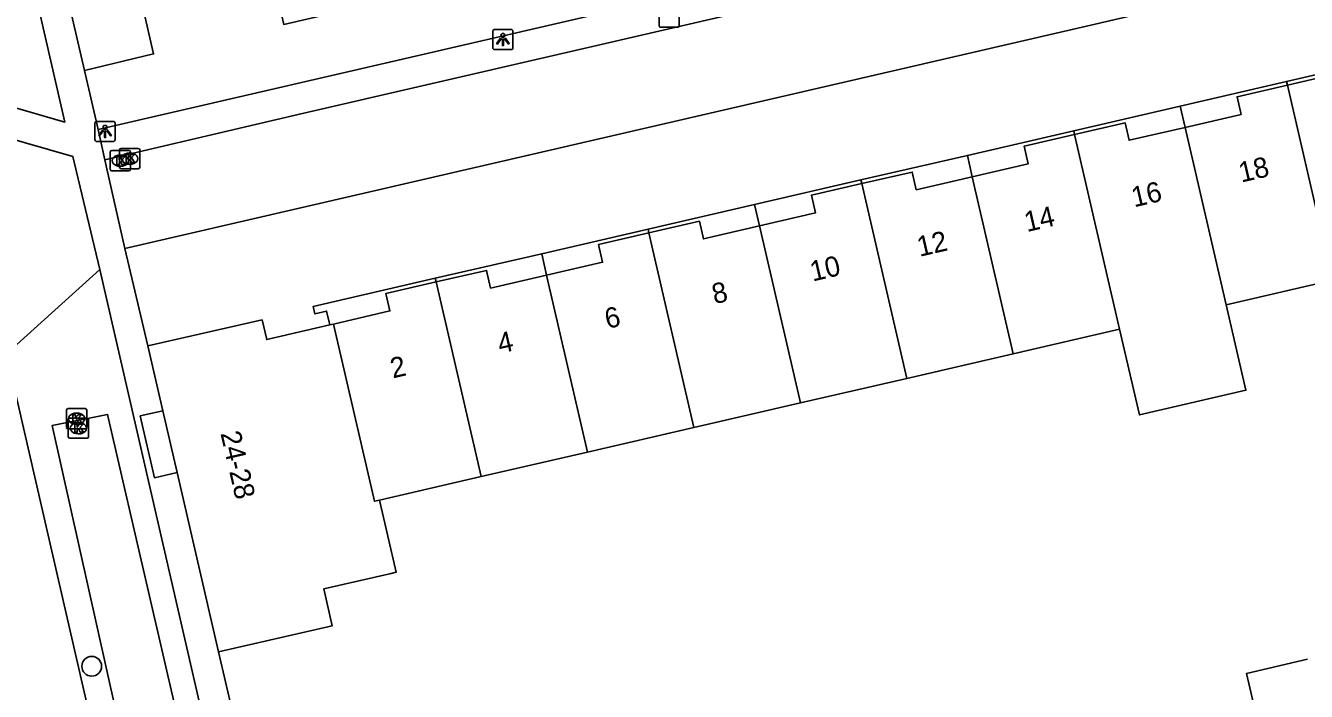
# Model space of a CAD drawing. Extents: x 156414 to 157775, y 382335 to 383765.
# Drawn here: x 157058 to 157121.3, y 383386.6 to 383419.5 of the extents above; entities that cross this region are included whole.
import ezdxf

# ---------------------------------------------------------------- set-up
doc = ezdxf.new("R2010")
doc.units = 0
for name, color, linetype in [('IMGEO_Boom', 7, 'Continuous'), ('IMGEO_Brandkraan', 7, 'Continuous'), ('IMGEO_Greppel_droge_sloot', 7, 'Continuous'), ('IMGEO_Kolk', 7, 'Continuous'), ('IMGEO_Lichtpunt', 7, 'Continuous'), ('IMGEO_Muur', 7, 'Continuous'), ('IMGEO_Pand', 7, 'Continuous'), ('IMGEO_Pand_nummerreeks', 7, 'Continuous'), ('IMGEO_Pand_overbouw', 7, 'Continuous'), ('IMGEO_Rijbaan_lokaal_gesloten', 7, 'Continuous'), ('IMGEO_Rijbaan_lokaal_open', 7, 'Continuous'), ('IMGEO_Voetpad_open', 7, 'Continuous')]:
    doc.layers.add(name, color=color, linetype=linetype)

msp = doc.modelspace()

# ---------------------------------------------------------------- linework, layer by layer
at = {"layer": 'IMGEO_Boom'}
msp.add_circle((157061.25, 383387.797), 0.489, dxfattribs=at)
at = {"layer": 'IMGEO_Brandkraan'}
for p, q in [((157089.306, 383419.474), (157089.306, 383420.326)), ((157090.307, 383420.326), (157090.307, 383419.474)), ((157090.233, 383419.4), (157089.381, 383419.4))]:
    msp.add_line(p, q, dxfattribs=at)
for points in [[(157089.306, 383419.474), (157089.306, 383420.326)], [(157090.307, 383420.326), (157090.307, 383419.474)], [(157090.233, 383419.4), (157089.381, 383419.4)]]:
    msp.add_lwpolyline(points, dxfattribs=at)
for centre, start, end in [((157089.383, 383419.476), 181.55205, 268.44795), ((157089.383, 383419.476), 181.55205, 268.44795), ((157090.231, 383419.476), 271.55205, 358.44795), ((157090.231, 383419.476), 271.55205, 358.44795)]:
    msp.add_arc(centre, 0.0765, start, end, dxfattribs=at)
at = {"layer": 'IMGEO_Greppel_droge_sloot'}
msp.add_lwpolyline([(157069.149, 383355.533), (157059.293, 383399.694), (157062.038, 383400.248), (157066.082, 383382.7)], dxfattribs=at)
at = {"layer": 'IMGEO_Kolk'}
for p, q in [((157062.166, 383412.37), (157062.166, 383413.222)), ((157062.241, 383413.296), (157063.093, 383413.296)), ((157062.627, 383412.472), (157062.627, 383413.324)), ((157062.654, 383413.076), (157062.679, 383413.076)), ((157062.702, 383413.398), (157063.554, 383413.398)), ((157063.115, 383413.178), (157063.14, 383413.178)), ((157063.167, 383413.222), (157063.167, 383412.37)), ((157063.628, 383413.324), (157063.628, 383412.472)), ((157063.093, 383412.296), (157062.241, 383412.296)), ((157062.677, 383412.516), (157062.652, 383412.516)), ((157063.554, 383412.398), (157062.702, 383412.398)), ((157063.138, 383412.618), (157063.113, 383412.618)), ((157060.003, 383399.61), (157060.003, 383400.462)), ((157060.078, 383400.536), (157060.93, 383400.536)), ((157060.491, 383400.316), (157060.516, 383400.316)), ((157061.004, 383400.462), (157061.004, 383399.61)), ((157060.93, 383399.536), (157060.078, 383399.536)), ((157060.092, 383399.141), (157060.092, 383399.993)), ((157060.167, 383400.067), (157061.019, 383400.067)), ((157060.514, 383399.756), (157060.489, 383399.756)), ((157060.58, 383399.847), (157060.605, 383399.847)), ((157061.093, 383399.993), (157061.093, 383399.141)), ((157061.019, 383399.067), (157060.167, 383399.067)), ((157060.603, 383399.287), (157060.578, 383399.287))]:
    msp.add_line(p, q, dxfattribs=at)
for points in [[(157062.166, 383412.37), (157062.166, 383413.222)], [(157062.241, 383413.296), (157063.093, 383413.296)], [(157062.487, 383412.996), (157062.61, 383412.996), (157062.61, 383412.845), (157062.74, 383412.996), (157062.904, 383412.996), (157062.758, 383412.845), (157062.911, 383412.596), (157062.759, 383412.596), (157062.674, 383412.76), (157062.61, 383412.693), (157062.61, 383412.596), (157062.487, 383412.596), (157062.487, 383412.996)], [(157062.627, 383412.472), (157062.627, 383413.324)], [(157062.702, 383413.398), (157063.554, 383413.398)], [(157062.948, 383413.098), (157063.071, 383413.098), (157063.071, 383412.947), (157063.201, 383413.098), (157063.365, 383413.098), (157063.219, 383412.947), (157063.372, 383412.698), (157063.22, 383412.698), (157063.135, 383412.862), (157063.071, 383412.795), (157063.071, 383412.698), (157062.948, 383412.698), (157062.948, 383413.098)], [(157063.167, 383413.222), (157063.167, 383412.37)], [(157063.628, 383413.324), (157063.628, 383412.472)], [(157063.093, 383412.296), (157062.241, 383412.296)], [(157063.554, 383412.398), (157062.702, 383412.398)], [(157060.003, 383399.61), (157060.003, 383400.462)], [(157060.078, 383400.536), (157060.93, 383400.536)], [(157060.324, 383400.236), (157060.447, 383400.236), (157060.447, 383400.085), (157060.577, 383400.236), (157060.741, 383400.236), (157060.595, 383400.085), (157060.748, 383399.836), (157060.596, 383399.836), (157060.511, 383400), (157060.447, 383399.933), (157060.447, 383399.836), (157060.324, 383399.836), (157060.324, 383400.236)], [(157061.004, 383400.462), (157061.004, 383399.61)], [(157060.93, 383399.536), (157060.078, 383399.536)], [(157060.092, 383399.141), (157060.092, 383399.993)], [(157060.167, 383400.067), (157061.019, 383400.067)], [(157060.413, 383399.767), (157060.536, 383399.767), (157060.536, 383399.616), (157060.666, 383399.767), (157060.83, 383399.767), (157060.684, 383399.616), (157060.837, 383399.367), (157060.685, 383399.367), (157060.6, 383399.531), (157060.536, 383399.464), (157060.536, 383399.367), (157060.413, 383399.367), (157060.413, 383399.767)], [(157061.093, 383399.993), (157061.093, 383399.141)], [(157061.019, 383399.067), (157060.167, 383399.067)]]:
    msp.add_lwpolyline(points, dxfattribs=at)
for centre, start, end in [((157062.243, 383413.22), 91.55205, 178.44795), ((157062.243, 383413.22), 91.55205, 178.44795), ((157062.704, 383413.322), 91.55205, 178.44795), ((157062.704, 383413.322), 91.55205, 178.44795), ((157063.091, 383413.22), 1.55205, 88.44795), ((157063.091, 383413.22), 1.55205, 88.44795), ((157063.552, 383413.322), 1.55205, 88.44795), ((157063.552, 383413.322), 1.55205, 88.44795), ((157062.243, 383412.372), 181.55205, 268.44795), ((157062.243, 383412.372), 181.55205, 268.44795), ((157062.704, 383412.474), 181.55205, 268.44795), ((157062.704, 383412.474), 181.55205, 268.44795), ((157063.091, 383412.372), 271.55205, 358.44795), ((157063.091, 383412.372), 271.55205, 358.44795), ((157063.552, 383412.474), 271.55205, 358.44795), ((157063.552, 383412.474), 271.55205, 358.44795), ((157060.08, 383400.46), 91.55205, 178.44795), ((157060.08, 383400.46), 91.55205, 178.44795), ((157060.928, 383400.46), 1.55205, 88.44795), ((157060.928, 383400.46), 1.55205, 88.44795), ((157060.08, 383399.612), 181.55205, 268.44795), ((157060.08, 383399.612), 181.55205, 268.44795), ((157060.169, 383399.991), 91.55205, 178.44795), ((157060.169, 383399.991), 91.55205, 178.44795), ((157060.928, 383399.612), 271.55205, 358.44795), ((157060.928, 383399.612), 271.55205, 358.44795), ((157061.017, 383399.991), 1.55205, 88.44795), ((157061.017, 383399.991), 1.55205, 88.44795), ((157060.169, 383399.143), 181.55205, 268.44795), ((157060.169, 383399.143), 181.55205, 268.44795), ((157061.017, 383399.143), 271.55205, 358.44795), ((157061.017, 383399.143), 271.55205, 358.44795)]:
    msp.add_arc(centre, 0.0765, start, end, dxfattribs=at)
for centre, major_axis, ratio, start_param, end_param in [((157062.653, 383412.796), (-0.387, 0.002), 0.722429, 4.712389, 7.853982), ((157062.678, 383412.796), (-0.39, 0.002), 0.717154, 1.570796, 4.712389), ((157063.114, 383412.898), (-0.387, 0.002), 0.722429, 4.712389, 7.853982), ((157063.139, 383412.898), (-0.39, 0.002), 0.717154, 1.570796, 4.712389), ((157060.49, 383400.036), (-0.387, 0.002), 0.722429, 4.712389, 7.853982), ((157060.515, 383400.036), (-0.39, 0.002), 0.717154, 1.570796, 4.712389), ((157060.579, 383399.567), (-0.387, 0.002), 0.722429, 4.712389, 7.853982), ((157060.604, 383399.567), (-0.39, 0.002), 0.717154, 1.570796, 4.712389)]:
    msp.add_ellipse(centre, major_axis=major_axis, ratio=ratio, start_param=start_param, end_param=end_param, dxfattribs=at)
at = {"layer": 'IMGEO_Lichtpunt'}
for p, q in [((157081.087, 383419.19), (157081.087, 383418.383)), ((157081.087, 383419.19), (157081.087, 383418.383)), ((157081.989, 383419.285), (157081.181, 383419.285)), ((157081.989, 383419.285), (157081.181, 383419.285)), ((157082.083, 383418.383), (157082.083, 383419.19)), ((157082.083, 383418.383), (157082.083, 383419.19)), ((157081.181, 383418.289), (157081.989, 383418.289)), ((157081.181, 383418.289), (157081.989, 383418.289)), ((157062.315, 383414.74), (157061.507, 383414.74)), ((157062.315, 383414.74), (157061.507, 383414.74)), ((157061.413, 383414.645), (157061.413, 383413.838)), ((157061.413, 383414.645), (157061.413, 383413.838)), ((157062.409, 383413.838), (157062.409, 383414.645)), ((157062.409, 383413.838), (157062.409, 383414.645)), ((157061.507, 383413.744), (157062.315, 383413.744)), ((157061.507, 383413.744), (157062.315, 383413.744))]:
    msp.add_line(p, q, dxfattribs=at)
for points in [[(157081.461, 383418.854), (157081.5, 383418.826), (157081.312, 383418.564), (157081.274, 383418.591), (157081.461, 383418.854)], [(157081.563, 383418.806), (157081.61, 383418.806), (157081.61, 383418.484), (157081.563, 383418.484), (157081.563, 383418.806)], [(157081.673, 383418.826), (157081.711, 383418.853), (157081.898, 383418.591), (157081.859, 383418.563), (157081.673, 383418.826)], [(157061.787, 383414.309), (157061.826, 383414.281), (157061.638, 383414.019), (157061.6, 383414.046), (157061.787, 383414.309)], [(157061.889, 383414.261), (157061.936, 383414.261), (157061.936, 383413.939), (157061.889, 383413.939), (157061.889, 383414.261)], [(157061.999, 383414.281), (157062.037, 383414.308), (157062.224, 383414.046), (157062.185, 383414.018), (157061.999, 383414.281)]]:
    msp.add_lwpolyline(points, dxfattribs=at)
for centre in [(157081.586, 383418.988), (157061.912, 383414.443)]:
    msp.add_circle(centre, 0.0994, dxfattribs=at)
for centre, start, end in [((157081.181, 383419.19), 90, 180), ((157081.181, 383419.19), 90, 180), ((157081.989, 383419.19), 0, 90), ((157081.989, 383419.19), 0, 90), ((157081.181, 383418.383), 180, 270), ((157081.181, 383418.383), 180, 270), ((157081.989, 383418.383), 270, 0), ((157081.989, 383418.383), 270, 360), ((157061.507, 383414.645), 90, 180), ((157061.507, 383414.645), 90, 180), ((157062.315, 383414.645), 0, 90), ((157062.315, 383414.645), 0, 90), ((157061.507, 383413.838), 180, 270), ((157061.507, 383413.838), 180, 270), ((157062.315, 383413.838), 270, 0), ((157062.315, 383413.838), 270, 360)]:
    msp.add_arc(centre, 0.0946, start, end, dxfattribs=at)
at = {"layer": 'IMGEO_Muur'}
msp.add_lwpolyline([(157067.52, 383388.515), (157068.667, 383383.561)], dxfattribs=at)
at = {"layer": 'IMGEO_Pand'}
for points in [[(157060.9, 383417.259), (157059.484, 383423.377), (157058.339, 383428.328)], [(157060.9, 383417.259), (157064.308, 383418.072), (157062.888, 383424.271), (157069.321, 383425.745), (157070.744, 383419.536), (157075.242, 383420.567), (157074.296, 383424.659)], [(157120.383, 383416.53), (157125.848, 383417.791), (157126.167, 383416.411), (157127.096, 383412.393), (157128.078, 383408.146), (157122.612, 383406.885)], [(157115.324, 383414.44), (157118.094, 383415.079), (157117.892, 383415.956), (157120.383, 383416.53)], [(157120.383, 383416.53), (157122.612, 383406.885)], [(157104.8, 383412), (157107.57, 383412.643), (157107.367, 383413.519), (157109.86, 383414.096)], [(157109.86, 383414.096), (157112.352, 383414.672), (157112.553, 383413.802), (157115.324, 383414.44)], [(157112.087, 383404.457), (157109.86, 383414.096)], [(157115.324, 383414.44), (157117.351, 383405.671)], [(157099.335, 383411.662), (157101.828, 383412.235), (157102.03, 383411.358), (157104.8, 383412)], [(157094.274, 383409.57), (157097.043, 383410.213), (157096.842, 383411.09), (157099.335, 383411.662)], [(157101.561, 383402.028), (157099.335, 383411.662)], [(157104.8, 383412), (157106.824, 383403.242)], [(157088.81, 383409.226), (157091.301, 383409.804), (157091.504, 383408.927), (157094.274, 383409.57)], [(157083.748, 383407.132), (157086.519, 383407.771), (157086.319, 383408.648), (157088.81, 383409.226)], [(157091.035, 383399.6), (157088.81, 383409.226)], [(157094.274, 383409.57), (157096.297, 383400.814)], [(157078.284, 383406.799), (157080.776, 383407.371), (157080.977, 383406.494), (157083.748, 383407.132)], [(157085.77, 383398.385), (157083.748, 383407.132)], [(157073.21, 383404.717), (157075.999, 383405.364), (157075.793, 383406.227), (157078.284, 383406.799)], [(157080.509, 383397.171), (157078.284, 383406.799)], [(157122.612, 383406.885), (157117.351, 383405.671)], [(157117.351, 383405.671), (157118.328, 383401.444), (157113.064, 383400.228), (157112.087, 383404.457)], [(157064.029, 383403.634), (157069.678, 383404.923), (157069.903, 383403.949), (157073.026, 383404.674), (157073.21, 383404.717)], [(157075.484, 383396.012), (157075.235, 383395.955), (157073.21, 383404.717)], [(157112.087, 383404.457), (157106.824, 383403.242)], [(157064.029, 383403.634), (157064.768, 383400.434), (157065.472, 383397.379), (157067.52, 383388.515)], [(157106.824, 383403.242), (157101.561, 383402.028)], [(157101.561, 383402.028), (157096.297, 383400.814)], [(157096.297, 383400.814), (157091.035, 383399.6)], [(157091.035, 383399.6), (157085.77, 383398.385)], [(157085.77, 383398.385), (157080.509, 383397.171)], [(157080.509, 383397.171), (157075.484, 383396.012)], [(157075.484, 383396.012), (157076.304, 383392.445), (157076.059, 383392.389), (157072.727, 383391.623), (157073.146, 383389.8), (157067.52, 383388.515)], [(157118.87, 383385.244), (157118.363, 383387.445), (157121.374, 383388.14)]]:
    msp.add_lwpolyline(points, dxfattribs=at)
at = {"layer": 'IMGEO_Pand_overbouw'}
for points in [[(157125.848, 383417.791), (157126.167, 383416.411), (157126.342, 383416.451), (157125.982, 383418.01), (157120.342, 383416.707), (157120.383, 383416.53)], [(157117.892, 383415.956), (157120.383, 383416.53), (157120.342, 383416.707), (157115.081, 383415.491), (157115.324, 383414.44), (157118.094, 383415.079)], [(157115.081, 383415.491), (157109.819, 383414.275), (157109.86, 383414.096), (157112.352, 383414.672), (157112.553, 383413.802), (157115.324, 383414.44)], [(157107.367, 383413.519), (157109.86, 383414.096), (157109.819, 383414.275), (157104.555, 383413.059), (157104.8, 383412), (157107.57, 383412.643)], [(157104.555, 383413.059), (157099.293, 383411.843), (157099.335, 383411.662), (157101.828, 383412.235), (157102.03, 383411.358), (157104.8, 383412)], [(157096.842, 383411.09), (157099.335, 383411.662), (157099.293, 383411.843), (157094.03, 383410.626), (157094.274, 383409.57), (157097.043, 383410.213)], [(157094.03, 383410.626), (157088.767, 383409.41), (157088.81, 383409.226), (157091.301, 383409.804), (157091.504, 383408.927), (157094.274, 383409.57)], [(157086.319, 383408.648), (157088.81, 383409.226), (157088.767, 383409.41), (157083.503, 383408.193), (157083.748, 383407.132), (157086.519, 383407.771)], [(157083.503, 383408.193), (157078.243, 383406.978), (157078.284, 383406.799), (157080.776, 383407.371), (157080.977, 383406.494), (157083.748, 383407.132)], [(157075.793, 383406.227), (157078.284, 383406.799), (157078.243, 383406.978), (157072.202, 383405.582), (157072.285, 383405.221), (157072.868, 383405.356), (157073.026, 383404.674), (157073.21, 383404.717), (157075.999, 383405.364)], [(157064.768, 383400.434), (157063.647, 383400.172), (157064.361, 383397.121), (157065.472, 383397.379)]]:
    msp.add_lwpolyline(points, close=True, dxfattribs=at)
at = {"layer": 'IMGEO_Rijbaan_lokaal_gesloten'}
msp.add_lwpolyline([(157068.965, 383351.304), (157057.042, 383403.241)], dxfattribs=at)
at = {"layer": 'IMGEO_Rijbaan_lokaal_open'}
for points in [[(157061.904, 383412.837), (157071.734, 383415.142), (157269.719, 383460.888)], [(157127.122, 383423.318), (157062.892, 383408.455)], [(157054.401, 383414.692), (157060.322, 383412.996), (157061.649, 383407.41)], [(157062.892, 383408.455), (157062.004, 383412.391), (157061.904, 383412.837)], [(157061.649, 383407.41), (157057.042, 383403.241)]]:
    msp.add_lwpolyline(points, dxfattribs=at)
at = {"layer": 'IMGEO_Voetpad_open'}
for points in [[(157049.279, 383436.423), (157054.653, 383437.758), (157055.037, 383435.946), (157056.867, 383427.988), (157058.02, 383422.976), (157059.922, 383414.707), (157054.003, 383416.414)], [(157118.492, 383427.508), (157061.574, 383414.343)], [(157061.574, 383414.343), (157060.9, 383417.259)], [(157061.574, 383414.343), (157061.904, 383412.837)], [(157062.892, 383408.455), (157064.029, 383403.634)], [(157061.649, 383407.41), (157071.583, 383364.268), (157071.062, 383364.169), (157073.759, 383352.375), (157069.447, 383351.373)], [(157067.52, 383388.515), (157068.667, 383383.561)]]:
    msp.add_lwpolyline(points, dxfattribs=at)

# ---------------------------------------------------------------- texts
at = {"layer": 'IMGEO_Pand_nummerreeks'}
for s, rotation, p in [('18', 12.99427, (157118.1, 383411.709)), ('16', 12.99468, (157112.797, 383410.485)), ('14', 12.99427, (157107.498, 383409.263)), ('12', 12.99427, (157102.192, 383408.038)), ('10', 12.99427, (157096.902, 383406.817)), ('8', 12.99427, (157092.051, 383405.698)), ('6', 12.99427, (157086.748, 383404.474)), ('4', 12.99427, (157081.448, 383403.251)), ('2', 12.99468, (157076.143, 383402.027)), ('24-28', 283.0002, (157067.613, 383399.314))]:
    msp.add_text(s, height=1, rotation=rotation, dxfattribs=at).set_placement(p)

doc.saveas('drawing.dxf')
